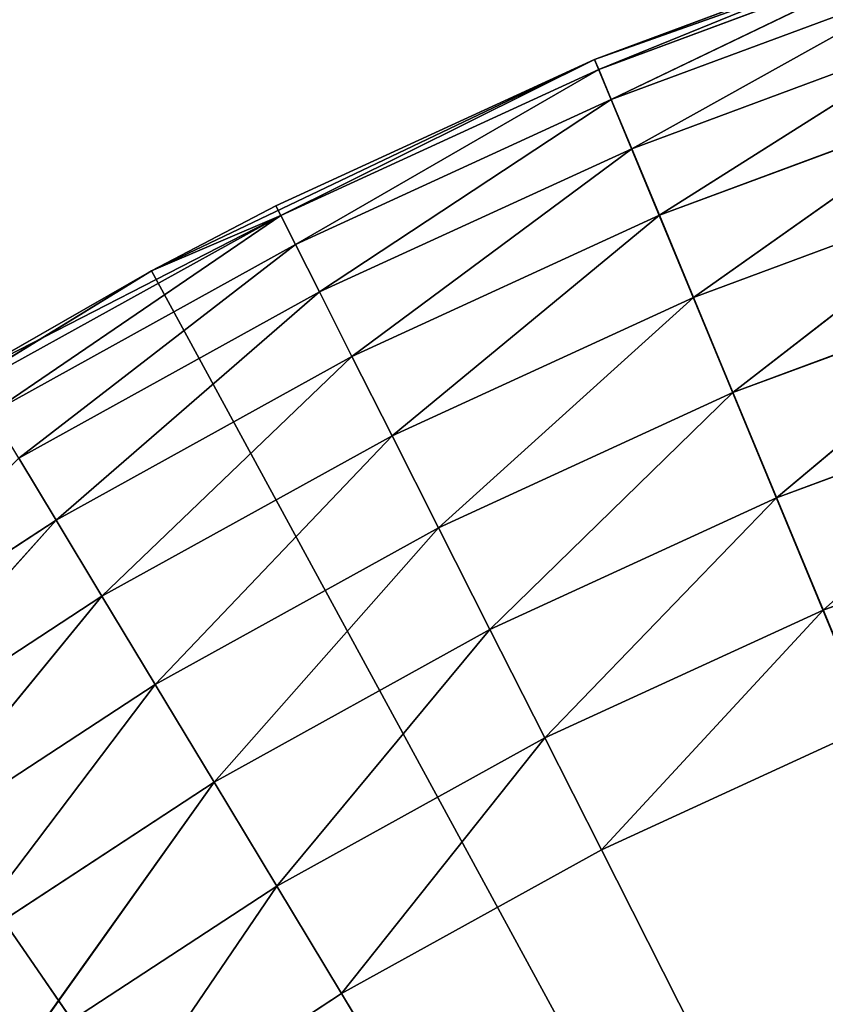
# Model space of a CAD drawing. Extents: x 0.1 to 25.1, y 0 to 8.
# Tile 501 of 582: x 22.802 to 22.913, y 2.645 to 2.782. Entities that reach past the tile are written whole.
import ezdxf

# ---------------------------------------------------------------- set-up
doc = ezdxf.new("R2010")
doc.units = 0
doc.header["$LTSCALE"] = 2.54
doc.layers.get('0').update_dxf_attribs({"color": 13, "linetype": 'CONTINUOUS'})

# ---------------------------------------------------------------- blocks, each defined once
blk = doc.blocks.new('P__KA__AZIENKOWA_DOCIA_25C')
at = {"color": 0}
for p, q in [((22.88128, 2.77608, 29.35), (22.94541, 2.79882, 29.35)), ((22.88128, 2.77608, 29.35), (22.94541, 2.79882, 29.35)), ((22.88128, 2.77608, 29.35), (22.92685, 2.79301, 28.95)), ((22.92685, 2.79301, 28.95), (22.88128, 2.77608, 28.95)), ((22.88128, 2.77608, 29.35), (22.92685, 2.79301, 28.95)), ((22.92685, 2.79301, 28.95), (22.88128, 2.77608, 28.95)), ((22.88186, 2.77468, 28.93264), (22.92685, 2.79301, 28.95)), ((22.88186, 2.77468, 28.93264), (22.92685, 2.79301, 28.95)), ((22.88186, 2.77468, 28.93264), (22.92732, 2.79156, 28.93264)), ((22.88186, 2.77468, 28.93264), (22.92732, 2.79156, 28.93264)), ((22.88359, 2.77051, 28.9158), (22.92732, 2.79156, 28.93264)), ((22.88359, 2.77051, 28.9158), (22.92732, 2.79156, 28.93264)), ((22.88359, 2.77051, 28.9158), (22.92874, 2.78728, 28.9158)), ((22.88359, 2.77051, 28.9158), (22.92874, 2.78728, 28.9158)), ((22.88642, 2.7637, 28.9), (22.92874, 2.78728, 28.9158)), ((22.88642, 2.7637, 28.9), (22.92874, 2.78728, 28.9158)), ((22.88642, 2.7637, 28.9), (22.93104, 2.78028, 28.9)), ((22.88642, 2.7637, 28.9), (22.93104, 2.78028, 28.9)), ((22.89025, 2.75447, 28.88572), (22.93104, 2.78028, 28.9)), ((22.89025, 2.75447, 28.88572), (22.93104, 2.78028, 28.9)), ((22.81989, 2.74676, 29.35), (22.88128, 2.77608, 29.35)), ((22.81989, 2.74676, 29.35), (22.88128, 2.77608, 29.35)), ((22.88128, 2.77608, 29.35), (22.83711, 2.75579, 28.95)), ((22.88128, 2.77608, 29.35), (22.83711, 2.75579, 28.95)), ((22.88128, 2.77608, 28.95), (22.83711, 2.75579, 28.95)), ((22.88128, 2.77608, 28.95), (22.83711, 2.75579, 28.95)), ((22.83779, 2.75444, 28.93264), (22.88128, 2.77608, 28.95)), ((22.83779, 2.75444, 28.93264), (22.88128, 2.77608, 28.95)), ((22.88128, 2.77608, 29.35), (22.88128, 2.77608, 28.95)), ((22.88128, 2.77608, 29.35), (22.88128, 2.77608, 28.95)), ((22.88128, 2.77608, 29.35), (23.13026, 2.17566, 29.35)), ((22.88128, 2.77608, 29.35), (23.13026, 2.17566, 29.35)), ((22.88186, 2.77468, 28.93264), (22.88128, 2.77608, 28.95)), ((22.88186, 2.77468, 28.93264), (22.88128, 2.77608, 28.95)), ((22.83779, 2.75444, 28.93264), (22.88186, 2.77468, 28.93264)), ((22.83779, 2.75444, 28.93264), (22.88186, 2.77468, 28.93264)), ((22.83983, 2.75041, 28.9158), (22.88186, 2.77468, 28.93264)), ((22.83983, 2.75041, 28.9158), (22.88186, 2.77468, 28.93264)), ((22.88359, 2.77051, 28.9158), (22.88186, 2.77468, 28.93264)), ((22.88359, 2.77051, 28.9158), (22.88186, 2.77468, 28.93264)), ((22.83983, 2.75041, 28.9158), (22.88359, 2.77051, 28.9158)), ((22.83983, 2.75041, 28.9158), (22.88359, 2.77051, 28.9158)), ((22.84315, 2.74384, 28.9), (22.88359, 2.77051, 28.9158)), ((22.84315, 2.74384, 28.9), (22.88359, 2.77051, 28.9158)), ((22.88642, 2.7637, 28.9), (22.88359, 2.77051, 28.9158)), ((22.88642, 2.7637, 28.9), (22.88359, 2.77051, 28.9158)), ((22.89025, 2.75447, 28.88572), (22.93417, 2.77079, 28.88572)), ((22.89025, 2.75447, 28.88572), (22.93417, 2.77079, 28.88572)), ((22.89497, 2.74308, 28.87339), (22.93417, 2.77079, 28.88572)), ((22.89497, 2.74308, 28.87339), (22.93417, 2.77079, 28.88572)), ((22.84315, 2.74384, 28.9), (22.88642, 2.7637, 28.9)), ((22.84315, 2.74384, 28.9), (22.88642, 2.7637, 28.9)), ((22.84766, 2.73491, 28.88572), (22.88642, 2.7637, 28.9)), ((22.84766, 2.73491, 28.88572), (22.88642, 2.7637, 28.9)), ((22.89025, 2.75447, 28.88572), (22.88642, 2.7637, 28.9)), ((22.89025, 2.75447, 28.88572), (22.88642, 2.7637, 28.9)), ((22.89497, 2.74308, 28.87339), (22.93803, 2.75908, 28.87339)), ((22.89497, 2.74308, 28.87339), (22.93803, 2.75908, 28.87339)), ((22.90043, 2.72989, 28.8634), (22.93803, 2.75908, 28.87339)), ((22.90043, 2.72989, 28.8634), (22.93803, 2.75908, 28.87339)), ((22.81989, 2.74676, 29.35), (22.83711, 2.75579, 28.95)), ((22.83711, 2.75579, 28.95), (22.81989, 2.74676, 28.95)), ((22.81989, 2.74676, 29.35), (22.83711, 2.75579, 28.95)), ((22.83711, 2.75579, 28.95), (22.81989, 2.74676, 28.95)), ((22.83779, 2.75444, 28.93264), (22.83711, 2.75579, 28.95)), ((22.83779, 2.75444, 28.93264), (22.83711, 2.75579, 28.95)), ((22.79458, 2.73226, 28.95), (22.83779, 2.75444, 28.93264)), ((22.79458, 2.73226, 28.95), (22.83779, 2.75444, 28.93264)), ((22.79536, 2.73096, 28.93264), (22.83779, 2.75444, 28.93264)), ((22.79536, 2.73096, 28.93264), (22.83779, 2.75444, 28.93264)), ((22.79769, 2.7271, 28.9158), (22.83779, 2.75444, 28.93264)), ((22.79769, 2.7271, 28.9158), (22.83779, 2.75444, 28.93264)), ((22.81989, 2.74676, 28.95), (22.83779, 2.75444, 28.93264)), ((22.81989, 2.74676, 28.95), (22.83779, 2.75444, 28.93264)), ((22.83779, 2.75444, 28.93264), (22.83983, 2.75041, 28.9158)), ((22.83779, 2.75444, 28.93264), (22.83983, 2.75041, 28.9158)), ((22.84766, 2.73491, 28.88572), (22.89025, 2.75447, 28.88572)), ((22.84766, 2.73491, 28.88572), (22.89025, 2.75447, 28.88572)), ((22.85322, 2.72391, 28.87339), (22.89025, 2.75447, 28.88572)), ((22.85322, 2.72391, 28.87339), (22.89025, 2.75447, 28.88572)), ((22.89497, 2.74308, 28.87339), (22.89025, 2.75447, 28.88572)), ((22.89497, 2.74308, 28.87339), (22.89025, 2.75447, 28.88572)), ((22.79769, 2.7271, 28.9158), (22.83983, 2.75041, 28.9158)), ((22.79769, 2.7271, 28.9158), (22.83983, 2.75041, 28.9158)), ((22.80149, 2.72079, 28.9), (22.83983, 2.75041, 28.9158)), ((22.80149, 2.72079, 28.9), (22.83983, 2.75041, 28.9158)), ((22.83983, 2.75041, 28.9158), (22.84315, 2.74384, 28.9)), ((22.83983, 2.75041, 28.9158), (22.84315, 2.74384, 28.9)), ((22.76189, 2.71119, 29.35), (22.81989, 2.74676, 29.35)), ((22.76189, 2.71119, 29.35), (22.81989, 2.74676, 29.35)), ((22.81989, 2.74676, 29.35), (22.79458, 2.73226, 28.95)), ((22.81989, 2.74676, 29.35), (22.79458, 2.73226, 28.95)), ((22.81989, 2.74676, 28.95), (22.79458, 2.73226, 28.95)), ((22.81989, 2.74676, 28.95), (22.79458, 2.73226, 28.95)), ((22.81989, 2.74676, 29.35), (22.81989, 2.74676, 28.95)), ((22.81989, 2.74676, 29.35), (22.81989, 2.74676, 28.95)), ((23.13026, 2.17566, 29.35), (22.81989, 2.74676, 29.35)), ((23.13026, 2.17566, 29.35), (22.81989, 2.74676, 29.35)), ((22.90043, 2.72989, 28.8634), (22.9425, 2.74552, 28.8634)), ((22.90043, 2.72989, 28.8634), (22.9425, 2.74552, 28.8634)), ((22.90649, 2.7153, 28.85603), (22.9425, 2.74552, 28.8634)), ((22.90649, 2.7153, 28.85603), (22.9425, 2.74552, 28.8634)), ((22.80149, 2.72079, 28.9), (22.84315, 2.74384, 28.9)), ((22.80149, 2.72079, 28.9), (22.84315, 2.74384, 28.9)), ((22.80666, 2.71223, 28.88572), (22.84315, 2.74384, 28.9)), ((22.80666, 2.71223, 28.88572), (22.84315, 2.74384, 28.9)), ((22.84315, 2.74384, 28.9), (22.84766, 2.73491, 28.88572)), ((22.84315, 2.74384, 28.9), (22.84766, 2.73491, 28.88572)), ((22.85322, 2.72391, 28.87339), (22.89497, 2.74308, 28.87339)), ((22.85322, 2.72391, 28.87339), (22.89497, 2.74308, 28.87339)), ((22.85966, 2.71117, 28.8634), (22.89497, 2.74308, 28.87339)), ((22.85966, 2.71117, 28.8634), (22.89497, 2.74308, 28.87339)), ((22.90043, 2.72989, 28.8634), (22.89497, 2.74308, 28.87339)), ((22.90043, 2.72989, 28.8634), (22.89497, 2.74308, 28.87339)), ((22.80666, 2.71223, 28.88572), (22.84766, 2.73491, 28.88572)), ((22.80666, 2.71223, 28.88572), (22.84766, 2.73491, 28.88572)), ((22.81302, 2.70167, 28.87339), (22.84766, 2.73491, 28.88572)), ((22.81302, 2.70167, 28.87339), (22.84766, 2.73491, 28.88572)), ((22.84766, 2.73491, 28.88572), (22.85322, 2.72391, 28.87339)), ((22.84766, 2.73491, 28.88572), (22.85322, 2.72391, 28.87339)), ((22.90649, 2.7153, 28.85603), (22.94744, 2.73051, 28.85603)), ((22.90649, 2.7153, 28.85603), (22.94744, 2.73051, 28.85603)), ((22.91294, 2.69975, 28.85152), (22.94744, 2.73051, 28.85603)), ((22.91294, 2.69975, 28.85152), (22.94744, 2.73051, 28.85603)), ((22.85966, 2.71117, 28.8634), (22.90043, 2.72989, 28.8634)), ((22.85966, 2.71117, 28.8634), (22.90043, 2.72989, 28.8634)), ((22.86678, 2.69707, 28.85603), (22.90043, 2.72989, 28.8634)), ((22.86678, 2.69707, 28.85603), (22.90043, 2.72989, 28.8634)), ((22.90649, 2.7153, 28.85603), (22.90043, 2.72989, 28.8634)), ((22.90649, 2.7153, 28.85603), (22.90043, 2.72989, 28.8634)), ((22.81302, 2.70167, 28.87339), (22.85322, 2.72391, 28.87339)), ((22.81302, 2.70167, 28.87339), (22.85322, 2.72391, 28.87339)), ((22.8204, 2.68945, 28.8634), (22.85322, 2.72391, 28.87339)), ((22.8204, 2.68945, 28.8634), (22.85322, 2.72391, 28.87339)), ((22.85322, 2.72391, 28.87339), (22.85966, 2.71117, 28.8634)), ((22.85322, 2.72391, 28.87339), (22.85966, 2.71117, 28.8634)), ((22.80666, 2.71223, 28.88572), (22.80149, 2.72079, 28.9)), ((22.80666, 2.71223, 28.88572), (22.80149, 2.72079, 28.9)), ((22.86678, 2.69707, 28.85603), (22.90649, 2.7153, 28.85603)), ((22.86678, 2.69707, 28.85603), (22.90649, 2.7153, 28.85603)), ((22.87438, 2.68204, 28.85152), (22.90649, 2.7153, 28.85603)), ((22.87438, 2.68204, 28.85152), (22.90649, 2.7153, 28.85603)), ((22.91294, 2.69975, 28.85152), (22.90649, 2.7153, 28.85603)), ((22.91294, 2.69975, 28.85152), (22.90649, 2.7153, 28.85603)), ((22.91294, 2.69975, 28.85152), (22.95271, 2.71452, 28.85152)), ((22.91294, 2.69975, 28.85152), (22.95271, 2.71452, 28.85152)), ((22.80666, 2.71223, 28.88572), (22.76746, 2.68655, 28.88572)), ((22.80666, 2.71223, 28.88572), (22.76746, 2.68655, 28.88572)), ((22.80666, 2.71223, 28.88572), (22.7746, 2.6765, 28.87339)), ((22.80666, 2.71223, 28.88572), (22.7746, 2.6765, 28.87339)), ((22.81302, 2.70167, 28.87339), (22.80666, 2.71223, 28.88572)), ((22.81302, 2.70167, 28.87339), (22.80666, 2.71223, 28.88572)), ((22.76189, 2.71119, 29.35), (23.13026, 2.17566, 29.35)), ((22.76189, 2.71119, 29.35), (23.13026, 2.17566, 29.35)), ((22.8204, 2.68945, 28.8634), (22.85966, 2.71117, 28.8634)), ((22.8204, 2.68945, 28.8634), (22.85966, 2.71117, 28.8634)), ((22.82856, 2.67592, 28.85603), (22.85966, 2.71117, 28.8634)), ((22.82856, 2.67592, 28.85603), (22.85966, 2.71117, 28.8634)), ((22.85966, 2.71117, 28.8634), (22.86678, 2.69707, 28.85603)), ((22.85966, 2.71117, 28.8634), (22.86678, 2.69707, 28.85603)), ((22.81302, 2.70167, 28.87339), (22.7746, 2.6765, 28.87339)), ((22.81302, 2.70167, 28.87339), (22.7746, 2.6765, 28.87339)), ((22.81302, 2.70167, 28.87339), (22.78287, 2.66485, 28.8634)), ((22.81302, 2.70167, 28.87339), (22.78287, 2.66485, 28.8634)), ((22.8204, 2.68945, 28.8634), (22.81302, 2.70167, 28.87339)), ((22.8204, 2.68945, 28.8634), (22.81302, 2.70167, 28.87339)), ((22.87438, 2.68204, 28.85152), (22.91294, 2.69975, 28.85152)), ((22.87438, 2.68204, 28.85152), (22.91294, 2.69975, 28.85152)), ((22.88221, 2.66654, 28.85), (22.91294, 2.69975, 28.85152)), ((22.88221, 2.66654, 28.85), (22.91294, 2.69975, 28.85152)), ((22.91959, 2.68371, 28.85), (22.91294, 2.69975, 28.85152)), ((22.91959, 2.68371, 28.85), (22.91294, 2.69975, 28.85152)), ((22.82856, 2.67592, 28.85603), (22.86678, 2.69707, 28.85603)), ((22.82856, 2.67592, 28.85603), (22.86678, 2.69707, 28.85603)), ((22.83725, 2.6615, 28.85152), (22.86678, 2.69707, 28.85603)), ((22.83725, 2.6615, 28.85152), (22.86678, 2.69707, 28.85603)), ((22.86678, 2.69707, 28.85603), (22.87438, 2.68204, 28.85152)), ((22.86678, 2.69707, 28.85603), (22.87438, 2.68204, 28.85152)), ((22.8204, 2.68945, 28.8634), (22.78287, 2.66485, 28.8634)), ((22.8204, 2.68945, 28.8634), (22.78287, 2.66485, 28.8634)), ((22.8204, 2.68945, 28.8634), (22.79202, 2.65197, 28.85603)), ((22.8204, 2.68945, 28.8634), (22.79202, 2.65197, 28.85603)), ((22.82856, 2.67592, 28.85603), (22.8204, 2.68945, 28.8634)), ((22.82856, 2.67592, 28.85603), (22.8204, 2.68945, 28.8634)), ((22.88221, 2.66654, 28.85), (22.91959, 2.68371, 28.85)), ((22.88221, 2.66654, 28.85), (22.91959, 2.68371, 28.85)), ((22.83725, 2.6615, 28.85152), (22.87438, 2.68204, 28.85152)), ((22.83725, 2.6615, 28.85152), (22.87438, 2.68204, 28.85152)), ((22.84622, 2.64663, 28.85), (22.87438, 2.68204, 28.85152)), ((22.84622, 2.64663, 28.85), (22.87438, 2.68204, 28.85152)), ((22.87438, 2.68204, 28.85152), (22.88221, 2.66654, 28.85)), ((22.87438, 2.68204, 28.85152), (22.88221, 2.66654, 28.85)), ((22.82856, 2.67592, 28.85603), (22.79202, 2.65197, 28.85603)), ((22.82856, 2.67592, 28.85603), (22.79202, 2.65197, 28.85603)), ((22.82856, 2.67592, 28.85603), (22.80176, 2.63825, 28.85152)), ((22.82856, 2.67592, 28.85603), (22.80176, 2.63825, 28.85152)), ((22.83725, 2.6615, 28.85152), (22.82856, 2.67592, 28.85603)), ((22.83725, 2.6615, 28.85152), (22.82856, 2.67592, 28.85603)), ((22.84622, 2.64663, 28.85), (22.88221, 2.66654, 28.85)), ((22.84622, 2.64663, 28.85), (22.88221, 2.66654, 28.85)), ((22.88221, 2.66654, 28.85), (23.13026, 2.17566, 28.85)), ((22.88221, 2.66654, 28.85), (23.13026, 2.17566, 28.85)), ((22.83725, 2.6615, 28.85152), (22.80176, 2.63825, 28.85152)), ((22.83725, 2.6615, 28.85152), (22.80176, 2.63825, 28.85152)), ((22.83725, 2.6615, 28.85152), (22.81182, 2.62409, 28.85)), ((22.83725, 2.6615, 28.85152), (22.81182, 2.62409, 28.85)), ((22.84622, 2.64663, 28.85), (22.83725, 2.6615, 28.85152)), ((22.84622, 2.64663, 28.85), (22.83725, 2.6615, 28.85152)), ((22.81182, 2.62409, 28.85), (22.84622, 2.64663, 28.85)), ((22.81182, 2.62409, 28.85), (22.84622, 2.64663, 28.85)), ((23.13026, 2.17566, 28.85), (22.84622, 2.64663, 28.85)), ((23.13026, 2.17566, 28.85), (22.84622, 2.64663, 28.85))]:
    blk.add_line(p, q, dxfattribs=at)
mesh = blk.add_polyface(dxfattribs=at)
corners = [(25.13026, 0.32566, 20.5), (0.13026, 0.32566, 20.5), (0.63026, 8.02566, 20.5)]
mesh.append_faces([[corners[k] for k in face] for face in [(0, 1, 2)]], dxfattribs={"color": 0})
mesh = blk.add_polyface(dxfattribs=at)
corners = [(24.63026, 8.02566, 20.65), (0.63026, 8.02566, 20.65), (0.13026, 0.32566, 20.65)]
mesh.append_faces([[corners[k] for k in face] for face in [(0, 1, 2)]], dxfattribs={"color": 0})
mesh = blk.add_polyface(dxfattribs=at)
corners = [(25.13026, 0.32566, 20.65), (24.63026, 8.02566, 20.65), (0.13026, 0.32566, 20.65)]
mesh.append_faces([[corners[k] for k in face] for face in [(0, 1, 2)]], dxfattribs={"color": 0})
mesh = blk.add_polyface(dxfattribs=at)
corners = [(25.13026, 0.32566, 20.5), (0.63026, 8.02566, 20.5), (24.63026, 8.02566, 20.5)]
mesh.append_faces([[corners[k] for k in face] for face in [(0, 1, 2)]], dxfattribs={"color": 0})
mesh = blk.add_polyface(dxfattribs=at)
corners = [(22.86215, 2.40063, 29.5), (0.63026, 4.02566, 29.5), (22.82716, 2.35066, 29.5)]
mesh.append_faces([[corners[k] for k in face] for face in [(0, 1, 2)]], dxfattribs={"color": 0})
mesh = blk.add_polyface(dxfattribs=at)
corners = [(22.82716, 2.35066, 29.5), (0.63026, 4.02566, 29.5), (22.80137, 2.29536, 29.5)]
mesh.append_faces([[corners[k] for k in face] for face in [(0, 1, 2)]], dxfattribs={"color": 0})
mesh = blk.add_polyface(dxfattribs=at)
corners = [(22.90529, 2.44377, 29.5), (0.63026, 4.02566, 29.5), (22.86215, 2.40063, 29.5)]
mesh.append_faces([[corners[k] for k in face] for face in [(0, 1, 2)]], dxfattribs={"color": 0})
mesh = blk.add_polyface(dxfattribs=at)
corners = [(22.95526, 2.47876, 29.5), (0.63026, 4.02566, 29.5), (22.90529, 2.44377, 29.5)]
mesh.append_faces([[corners[k] for k in face] for face in [(0, 1, 2)]], dxfattribs={"color": 0})
mesh = blk.add_polyface(dxfattribs=at)
corners = [(24.63026, 4.02566, 29.5), (0.63026, 4.02566, 29.5), (22.95526, 2.47876, 29.5)]
mesh.append_faces([[corners[k] for k in face] for face in [(0, 1, 2)]], dxfattribs={"color": 0})
mesh = blk.add_polyface(dxfattribs=at)
corners = [(22.82716, 2.35066, 29.35), (22.80137, 2.29536, 29.35), (0.63026, 4.02566, 29.35)]
mesh.append_faces([[corners[k] for k in face] for face in [(0, 1, 2)]], dxfattribs={"color": 0})
mesh = blk.add_polyface(dxfattribs=at)
corners = [(24.63026, 4.02566, 29.35), (23.06949, 2.52034, 29.35), (0.63026, 4.02566, 29.35)]
mesh.append_faces([[corners[k] for k in face] for face in [(0, 1, 2)]], dxfattribs={"color": 0})
mesh = blk.add_polyface(dxfattribs=at)
corners = [(23.06949, 2.52034, 29.35), (23.01056, 2.50455, 29.35), (0.63026, 4.02566, 29.35)]
mesh.append_faces([[corners[k] for k in face] for face in [(0, 1, 2)]], dxfattribs={"color": 0})
mesh = blk.add_polyface(dxfattribs=at)
corners = [(23.01056, 2.50455, 29.35), (22.95526, 2.47876, 29.35), (0.63026, 4.02566, 29.35)]
mesh.append_faces([[corners[k] for k in face] for face in [(0, 1, 2)]], dxfattribs={"color": 0})
mesh = blk.add_polyface(dxfattribs=at)
corners = [(22.95526, 2.47876, 29.35), (22.90529, 2.44377, 29.35), (0.63026, 4.02566, 29.35)]
mesh.append_faces([[corners[k] for k in face] for face in [(0, 1, 2)]], dxfattribs={"color": 0})
mesh = blk.add_polyface(dxfattribs=at)
corners = [(22.90529, 2.44377, 29.35), (22.86215, 2.40063, 29.35), (0.63026, 4.02566, 29.35)]
mesh.append_faces([[corners[k] for k in face] for face in [(0, 1, 2)]], dxfattribs={"color": 0})
mesh = blk.add_polyface(dxfattribs=at)
corners = [(22.86215, 2.40063, 29.35), (22.82716, 2.35066, 29.35), (0.63026, 4.02566, 29.35)]
mesh.append_faces([[corners[k] for k in face] for face in [(0, 1, 2)]], dxfattribs={"color": 0})
mesh = blk.add_polyface(dxfattribs=at)
corners = [(22.94541, 2.79882, 29.35), (22.92685, 2.79301, 28.95), (22.88128, 2.77608, 29.35)]
mesh.append_faces([[corners[k] for k in face] for face in [(0, 1, 2)]], dxfattribs={"color": 0})
mesh = blk.add_polyface(dxfattribs=at)
corners = [(23.13026, 2.17566, 29.35), (22.94541, 2.79882, 29.35), (22.88128, 2.77608, 29.35)]
mesh.append_faces([[corners[k] for k in face] for face in [(0, 1, 2)]], dxfattribs={"color": 0})
mesh = blk.add_polyface(dxfattribs=at)
corners = [(22.88128, 2.77608, 29.35), (22.92685, 2.79301, 28.95), (22.88128, 2.77608, 28.95)]
mesh.append_faces([[corners[k] for k in face] for face in [(0, 1, 2)]], dxfattribs={"color": 0})
mesh = blk.add_polyface(dxfattribs=at)
corners = [(22.92685, 2.79301, 28.95), (22.88186, 2.77468, 28.93264), (22.88128, 2.77608, 28.95)]
mesh.append_faces([[corners[k] for k in face] for face in [(0, 1, 2)]], dxfattribs={"color": 0})
mesh = blk.add_polyface(dxfattribs=at)
corners = [(22.92685, 2.79301, 28.95), (22.92732, 2.79156, 28.93264), (22.88186, 2.77468, 28.93264)]
mesh.append_faces([[corners[k] for k in face] for face in [(0, 1, 2)]], dxfattribs={"color": 0})
mesh = blk.add_polyface(dxfattribs=at)
corners = [(22.92732, 2.79156, 28.93264), (22.88359, 2.77051, 28.9158), (22.88186, 2.77468, 28.93264)]
mesh.append_faces([[corners[k] for k in face] for face in [(0, 1, 2)]], dxfattribs={"color": 0})
mesh = blk.add_polyface(dxfattribs=at)
corners = [(22.92732, 2.79156, 28.93264), (22.92874, 2.78728, 28.9158), (22.88359, 2.77051, 28.9158)]
mesh.append_faces([[corners[k] for k in face] for face in [(0, 1, 2)]], dxfattribs={"color": 0})
mesh = blk.add_polyface(dxfattribs=at)
corners = [(22.92874, 2.78728, 28.9158), (22.88642, 2.7637, 28.9), (22.88359, 2.77051, 28.9158)]
mesh.append_faces([[corners[k] for k in face] for face in [(0, 1, 2)]], dxfattribs={"color": 0})
mesh = blk.add_polyface(dxfattribs=at)
corners = [(22.92874, 2.78728, 28.9158), (22.93104, 2.78028, 28.9), (22.88642, 2.7637, 28.9)]
mesh.append_faces([[corners[k] for k in face] for face in [(0, 1, 2)]], dxfattribs={"color": 0})
mesh = blk.add_polyface(dxfattribs=at)
corners = [(22.93104, 2.78028, 28.9), (22.89025, 2.75447, 28.88572), (22.88642, 2.7637, 28.9)]
mesh.append_faces([[corners[k] for k in face] for face in [(0, 1, 2)]], dxfattribs={"color": 0})
mesh = blk.add_polyface(dxfattribs=at)
corners = [(22.93104, 2.78028, 28.9), (22.93417, 2.77079, 28.88572), (22.89025, 2.75447, 28.88572)]
mesh.append_faces([[corners[k] for k in face] for face in [(0, 1, 2)]], dxfattribs={"color": 0})
mesh = blk.add_polyface(dxfattribs=at)
corners = [(22.88128, 2.77608, 29.35), (22.83711, 2.75579, 28.95), (22.81989, 2.74676, 29.35)]
mesh.append_faces([[corners[k] for k in face] for face in [(0, 1, 2)]], dxfattribs={"color": 0})
mesh = blk.add_polyface(dxfattribs=at)
corners = [(23.13026, 2.17566, 29.35), (22.88128, 2.77608, 29.35), (22.81989, 2.74676, 29.35)]
mesh.append_faces([[corners[k] for k in face] for face in [(0, 1, 2)]], dxfattribs={"color": 0})
mesh = blk.add_polyface(dxfattribs=at)
corners = [(22.88128, 2.77608, 29.35), (22.88128, 2.77608, 28.95), (22.83711, 2.75579, 28.95)]
mesh.append_faces([[corners[k] for k in face] for face in [(0, 1, 2)]], dxfattribs={"color": 0})
mesh = blk.add_polyface(dxfattribs=at)
corners = [(22.88128, 2.77608, 28.95), (22.83779, 2.75444, 28.93264), (22.83711, 2.75579, 28.95)]
mesh.append_faces([[corners[k] for k in face] for face in [(0, 1, 2)]], dxfattribs={"color": 0})
mesh = blk.add_polyface(dxfattribs=at)
corners = [(22.88128, 2.77608, 28.95), (22.88186, 2.77468, 28.93264), (22.83779, 2.75444, 28.93264)]
mesh.append_faces([[corners[k] for k in face] for face in [(0, 1, 2)]], dxfattribs={"color": 0})
mesh = blk.add_polyface(dxfattribs=at)
corners = [(22.88186, 2.77468, 28.93264), (22.83983, 2.75041, 28.9158), (22.83779, 2.75444, 28.93264)]
mesh.append_faces([[corners[k] for k in face] for face in [(0, 1, 2)]], dxfattribs={"color": 0})
mesh = blk.add_polyface(dxfattribs=at)
corners = [(22.88186, 2.77468, 28.93264), (22.88359, 2.77051, 28.9158), (22.83983, 2.75041, 28.9158)]
mesh.append_faces([[corners[k] for k in face] for face in [(0, 1, 2)]], dxfattribs={"color": 0})
mesh = blk.add_polyface(dxfattribs=at)
corners = [(22.88359, 2.77051, 28.9158), (22.84315, 2.74384, 28.9), (22.83983, 2.75041, 28.9158)]
mesh.append_faces([[corners[k] for k in face] for face in [(0, 1, 2)]], dxfattribs={"color": 0})
mesh = blk.add_polyface(dxfattribs=at)
corners = [(22.88359, 2.77051, 28.9158), (22.88642, 2.7637, 28.9), (22.84315, 2.74384, 28.9)]
mesh.append_faces([[corners[k] for k in face] for face in [(0, 1, 2)]], dxfattribs={"color": 0})
mesh = blk.add_polyface(dxfattribs=at)
corners = [(22.93417, 2.77079, 28.88572), (22.89497, 2.74308, 28.87339), (22.89025, 2.75447, 28.88572)]
mesh.append_faces([[corners[k] for k in face] for face in [(0, 1, 2)]], dxfattribs={"color": 0})
mesh = blk.add_polyface(dxfattribs=at)
corners = [(22.93803, 2.75908, 28.87339), (22.89497, 2.74308, 28.87339), (22.93417, 2.77079, 28.88572)]
mesh.append_faces([[corners[k] for k in face] for face in [(0, 1, 2)]], dxfattribs={"color": 0})
mesh = blk.add_polyface(dxfattribs=at)
corners = [(22.88642, 2.7637, 28.9), (22.84766, 2.73491, 28.88572), (22.84315, 2.74384, 28.9)]
mesh.append_faces([[corners[k] for k in face] for face in [(0, 1, 2)]], dxfattribs={"color": 0})
mesh = blk.add_polyface(dxfattribs=at)
corners = [(22.88642, 2.7637, 28.9), (22.89025, 2.75447, 28.88572), (22.84766, 2.73491, 28.88572)]
mesh.append_faces([[corners[k] for k in face] for face in [(0, 1, 2)]], dxfattribs={"color": 0})
mesh = blk.add_polyface(dxfattribs=at)
corners = [(22.93803, 2.75908, 28.87339), (22.90043, 2.72989, 28.8634), (22.89497, 2.74308, 28.87339)]
mesh.append_faces([[corners[k] for k in face] for face in [(0, 1, 2)]], dxfattribs={"color": 0})
mesh = blk.add_polyface(dxfattribs=at)
corners = [(22.9425, 2.74552, 28.8634), (22.90043, 2.72989, 28.8634), (22.93803, 2.75908, 28.87339)]
mesh.append_faces([[corners[k] for k in face] for face in [(0, 1, 2)]], dxfattribs={"color": 0})
mesh = blk.add_polyface(dxfattribs=at)
corners = [(22.81989, 2.74676, 29.35), (22.83711, 2.75579, 28.95), (22.81989, 2.74676, 28.95)]
mesh.append_faces([[corners[k] for k in face] for face in [(0, 1, 2)]], dxfattribs={"color": 0})
mesh = blk.add_polyface(dxfattribs=at)
corners = [(22.83711, 2.75579, 28.95), (22.83779, 2.75444, 28.93264), (22.81989, 2.74676, 28.95)]
mesh.append_faces([[corners[k] for k in face] for face in [(0, 1, 2)]], dxfattribs={"color": 0})
mesh = blk.add_polyface(dxfattribs=at)
corners = [(22.79458, 2.73226, 28.95), (22.83779, 2.75444, 28.93264), (22.79536, 2.73096, 28.93264)]
mesh.append_faces([[corners[k] for k in face] for face in [(0, 1, 2)]], dxfattribs={"color": 0})
mesh = blk.add_polyface(dxfattribs=at)
corners = [(22.81989, 2.74676, 28.95), (22.83779, 2.75444, 28.93264), (22.79458, 2.73226, 28.95)]
mesh.append_faces([[corners[k] for k in face] for face in [(0, 1, 2)]], dxfattribs={"color": 0})
mesh = blk.add_polyface(dxfattribs=at)
corners = [(22.83779, 2.75444, 28.93264), (22.79769, 2.7271, 28.9158), (22.79536, 2.73096, 28.93264)]
mesh.append_faces([[corners[k] for k in face] for face in [(0, 1, 2)]], dxfattribs={"color": 0})
mesh = blk.add_polyface(dxfattribs=at)
corners = [(22.83779, 2.75444, 28.93264), (22.83983, 2.75041, 28.9158), (22.79769, 2.7271, 28.9158)]
mesh.append_faces([[corners[k] for k in face] for face in [(0, 1, 2)]], dxfattribs={"color": 0})
mesh = blk.add_polyface(dxfattribs=at)
corners = [(22.89025, 2.75447, 28.88572), (22.85322, 2.72391, 28.87339), (22.84766, 2.73491, 28.88572)]
mesh.append_faces([[corners[k] for k in face] for face in [(0, 1, 2)]], dxfattribs={"color": 0})
mesh = blk.add_polyface(dxfattribs=at)
corners = [(22.89497, 2.74308, 28.87339), (22.85322, 2.72391, 28.87339), (22.89025, 2.75447, 28.88572)]
mesh.append_faces([[corners[k] for k in face] for face in [(0, 1, 2)]], dxfattribs={"color": 0})
mesh = blk.add_polyface(dxfattribs=at)
corners = [(22.83983, 2.75041, 28.9158), (22.80149, 2.72079, 28.9), (22.79769, 2.7271, 28.9158)]
mesh.append_faces([[corners[k] for k in face] for face in [(0, 1, 2)]], dxfattribs={"color": 0})
mesh = blk.add_polyface(dxfattribs=at)
corners = [(22.83983, 2.75041, 28.9158), (22.84315, 2.74384, 28.9), (22.80149, 2.72079, 28.9)]
mesh.append_faces([[corners[k] for k in face] for face in [(0, 1, 2)]], dxfattribs={"color": 0})
mesh = blk.add_polyface(dxfattribs=at)
corners = [(22.81989, 2.74676, 29.35), (22.79458, 2.73226, 28.95), (22.76189, 2.71119, 29.35)]
mesh.append_faces([[corners[k] for k in face] for face in [(0, 1, 2)]], dxfattribs={"color": 0})
mesh = blk.add_polyface(dxfattribs=at)
corners = [(23.13026, 2.17566, 29.35), (22.81989, 2.74676, 29.35), (22.76189, 2.71119, 29.35)]
mesh.append_faces([[corners[k] for k in face] for face in [(0, 1, 2)]], dxfattribs={"color": 0})
mesh = blk.add_polyface(dxfattribs=at)
corners = [(22.81989, 2.74676, 29.35), (22.81989, 2.74676, 28.95), (22.79458, 2.73226, 28.95)]
mesh.append_faces([[corners[k] for k in face] for face in [(0, 1, 2)]], dxfattribs={"color": 0})
mesh = blk.add_polyface(dxfattribs=at)
corners = [(22.9425, 2.74552, 28.8634), (22.90649, 2.7153, 28.85603), (22.90043, 2.72989, 28.8634)]
mesh.append_faces([[corners[k] for k in face] for face in [(0, 1, 2)]], dxfattribs={"color": 0})
mesh = blk.add_polyface(dxfattribs=at)
corners = [(22.94744, 2.73051, 28.85603), (22.90649, 2.7153, 28.85603), (22.9425, 2.74552, 28.8634)]
mesh.append_faces([[corners[k] for k in face] for face in [(0, 1, 2)]], dxfattribs={"color": 0})
mesh = blk.add_polyface(dxfattribs=at)
corners = [(22.84315, 2.74384, 28.9), (22.80666, 2.71223, 28.88572), (22.80149, 2.72079, 28.9)]
mesh.append_faces([[corners[k] for k in face] for face in [(0, 1, 2)]], dxfattribs={"color": 0})
mesh = blk.add_polyface(dxfattribs=at)
corners = [(22.84315, 2.74384, 28.9), (22.84766, 2.73491, 28.88572), (22.80666, 2.71223, 28.88572)]
mesh.append_faces([[corners[k] for k in face] for face in [(0, 1, 2)]], dxfattribs={"color": 0})
mesh = blk.add_polyface(dxfattribs=at)
corners = [(22.89497, 2.74308, 28.87339), (22.85966, 2.71117, 28.8634), (22.85322, 2.72391, 28.87339)]
mesh.append_faces([[corners[k] for k in face] for face in [(0, 1, 2)]], dxfattribs={"color": 0})
mesh = blk.add_polyface(dxfattribs=at)
corners = [(22.90043, 2.72989, 28.8634), (22.85966, 2.71117, 28.8634), (22.89497, 2.74308, 28.87339)]
mesh.append_faces([[corners[k] for k in face] for face in [(0, 1, 2)]], dxfattribs={"color": 0})
mesh = blk.add_polyface(dxfattribs=at)
corners = [(22.84766, 2.73491, 28.88572), (22.81302, 2.70167, 28.87339), (22.80666, 2.71223, 28.88572)]
mesh.append_faces([[corners[k] for k in face] for face in [(0, 1, 2)]], dxfattribs={"color": 0})
mesh = blk.add_polyface(dxfattribs=at)
corners = [(22.85322, 2.72391, 28.87339), (22.81302, 2.70167, 28.87339), (22.84766, 2.73491, 28.88572)]
mesh.append_faces([[corners[k] for k in face] for face in [(0, 1, 2)]], dxfattribs={"color": 0})
mesh = blk.add_polyface(dxfattribs=at)
corners = [(22.94744, 2.73051, 28.85603), (22.91294, 2.69975, 28.85152), (22.90649, 2.7153, 28.85603)]
mesh.append_faces([[corners[k] for k in face] for face in [(0, 1, 2)]], dxfattribs={"color": 0})
mesh = blk.add_polyface(dxfattribs=at)
corners = [(22.95271, 2.71452, 28.85152), (22.91294, 2.69975, 28.85152), (22.94744, 2.73051, 28.85603)]
mesh.append_faces([[corners[k] for k in face] for face in [(0, 1, 2)]], dxfattribs={"color": 0})
mesh = blk.add_polyface(dxfattribs=at)
corners = [(22.90043, 2.72989, 28.8634), (22.86678, 2.69707, 28.85603), (22.85966, 2.71117, 28.8634)]
mesh.append_faces([[corners[k] for k in face] for face in [(0, 1, 2)]], dxfattribs={"color": 0})
mesh = blk.add_polyface(dxfattribs=at)
corners = [(22.90649, 2.7153, 28.85603), (22.86678, 2.69707, 28.85603), (22.90043, 2.72989, 28.8634)]
mesh.append_faces([[corners[k] for k in face] for face in [(0, 1, 2)]], dxfattribs={"color": 0})
mesh = blk.add_polyface(dxfattribs=at)
corners = [(22.85322, 2.72391, 28.87339), (22.8204, 2.68945, 28.8634), (22.81302, 2.70167, 28.87339)]
mesh.append_faces([[corners[k] for k in face] for face in [(0, 1, 2)]], dxfattribs={"color": 0})
mesh = blk.add_polyface(dxfattribs=at)
corners = [(22.85966, 2.71117, 28.8634), (22.8204, 2.68945, 28.8634), (22.85322, 2.72391, 28.87339)]
mesh.append_faces([[corners[k] for k in face] for face in [(0, 1, 2)]], dxfattribs={"color": 0})
mesh = blk.add_polyface(dxfattribs=at)
corners = [(22.80149, 2.72079, 28.9), (22.80666, 2.71223, 28.88572), (22.76746, 2.68655, 28.88572)]
mesh.append_faces([[corners[k] for k in face] for face in [(0, 1, 2)]], dxfattribs={"color": 0})
mesh = blk.add_polyface(dxfattribs=at)
corners = [(22.90649, 2.7153, 28.85603), (22.87438, 2.68204, 28.85152), (22.86678, 2.69707, 28.85603)]
mesh.append_faces([[corners[k] for k in face] for face in [(0, 1, 2)]], dxfattribs={"color": 0})
mesh = blk.add_polyface(dxfattribs=at)
corners = [(22.91294, 2.69975, 28.85152), (22.87438, 2.68204, 28.85152), (22.90649, 2.7153, 28.85603)]
mesh.append_faces([[corners[k] for k in face] for face in [(0, 1, 2)]], dxfattribs={"color": 0})
mesh = blk.add_polyface(dxfattribs=at)
corners = [(22.95271, 2.71452, 28.85152), (22.91959, 2.68371, 28.85), (22.91294, 2.69975, 28.85152)]
mesh.append_faces([[corners[k] for k in face] for face in [(0, 1, 2)]], dxfattribs={"color": 0})
mesh = blk.add_polyface(dxfattribs=at)
corners = [(22.80666, 2.71223, 28.88572), (22.7746, 2.6765, 28.87339), (22.76746, 2.68655, 28.88572)]
mesh.append_faces([[corners[k] for k in face] for face in [(0, 1, 2)]], dxfattribs={"color": 0})
mesh = blk.add_polyface(dxfattribs=at)
corners = [(22.81302, 2.70167, 28.87339), (22.7746, 2.6765, 28.87339), (22.80666, 2.71223, 28.88572)]
mesh.append_faces([[corners[k] for k in face] for face in [(0, 1, 2)]], dxfattribs={"color": 0})
mesh = blk.add_polyface(dxfattribs=at)
corners = [(23.13026, 2.17566, 29.35), (22.76189, 2.71119, 29.35), (22.70793, 2.66975, 29.35)]
mesh.append_faces([[corners[k] for k in face] for face in [(0, 1, 2)]], dxfattribs={"color": 0})
mesh = blk.add_polyface(dxfattribs=at)
corners = [(22.85966, 2.71117, 28.8634), (22.82856, 2.67592, 28.85603), (22.8204, 2.68945, 28.8634)]
mesh.append_faces([[corners[k] for k in face] for face in [(0, 1, 2)]], dxfattribs={"color": 0})
mesh = blk.add_polyface(dxfattribs=at)
corners = [(22.86678, 2.69707, 28.85603), (22.82856, 2.67592, 28.85603), (22.85966, 2.71117, 28.8634)]
mesh.append_faces([[corners[k] for k in face] for face in [(0, 1, 2)]], dxfattribs={"color": 0})
mesh = blk.add_polyface(dxfattribs=at)
corners = [(22.81302, 2.70167, 28.87339), (22.78287, 2.66485, 28.8634), (22.7746, 2.6765, 28.87339)]
mesh.append_faces([[corners[k] for k in face] for face in [(0, 1, 2)]], dxfattribs={"color": 0})
mesh = blk.add_polyface(dxfattribs=at)
corners = [(22.8204, 2.68945, 28.8634), (22.78287, 2.66485, 28.8634), (22.81302, 2.70167, 28.87339)]
mesh.append_faces([[corners[k] for k in face] for face in [(0, 1, 2)]], dxfattribs={"color": 0})
mesh = blk.add_polyface(dxfattribs=at)
corners = [(22.91294, 2.69975, 28.85152), (22.88221, 2.66654, 28.85), (22.87438, 2.68204, 28.85152)]
mesh.append_faces([[corners[k] for k in face] for face in [(0, 1, 2)]], dxfattribs={"color": 0})
mesh = blk.add_polyface(dxfattribs=at)
corners = [(22.91959, 2.68371, 28.85), (22.88221, 2.66654, 28.85), (22.91294, 2.69975, 28.85152)]
mesh.append_faces([[corners[k] for k in face] for face in [(0, 1, 2)]], dxfattribs={"color": 0})
mesh = blk.add_polyface(dxfattribs=at)
corners = [(22.86678, 2.69707, 28.85603), (22.83725, 2.6615, 28.85152), (22.82856, 2.67592, 28.85603)]
mesh.append_faces([[corners[k] for k in face] for face in [(0, 1, 2)]], dxfattribs={"color": 0})
mesh = blk.add_polyface(dxfattribs=at)
corners = [(22.87438, 2.68204, 28.85152), (22.83725, 2.6615, 28.85152), (22.86678, 2.69707, 28.85603)]
mesh.append_faces([[corners[k] for k in face] for face in [(0, 1, 2)]], dxfattribs={"color": 0})
mesh = blk.add_polyface(dxfattribs=at)
corners = [(22.8204, 2.68945, 28.8634), (22.79202, 2.65197, 28.85603), (22.78287, 2.66485, 28.8634)]
mesh.append_faces([[corners[k] for k in face] for face in [(0, 1, 2)]], dxfattribs={"color": 0})
mesh = blk.add_polyface(dxfattribs=at)
corners = [(22.82856, 2.67592, 28.85603), (22.79202, 2.65197, 28.85603), (22.8204, 2.68945, 28.8634)]
mesh.append_faces([[corners[k] for k in face] for face in [(0, 1, 2)]], dxfattribs={"color": 0})
mesh = blk.add_polyface(dxfattribs=at)
corners = [(23.13026, 2.17566, 28.85), (22.88221, 2.66654, 28.85), (22.91959, 2.68371, 28.85)]
mesh.append_faces([[corners[k] for k in face] for face in [(0, 1, 2)]], dxfattribs={"color": 0})
mesh = blk.add_polyface(dxfattribs=at)
corners = [(22.87438, 2.68204, 28.85152), (22.84622, 2.64663, 28.85), (22.83725, 2.6615, 28.85152)]
mesh.append_faces([[corners[k] for k in face] for face in [(0, 1, 2)]], dxfattribs={"color": 0})
mesh = blk.add_polyface(dxfattribs=at)
corners = [(22.88221, 2.66654, 28.85), (22.84622, 2.64663, 28.85), (22.87438, 2.68204, 28.85152)]
mesh.append_faces([[corners[k] for k in face] for face in [(0, 1, 2)]], dxfattribs={"color": 0})
mesh = blk.add_polyface(dxfattribs=at)
corners = [(22.82856, 2.67592, 28.85603), (22.80176, 2.63825, 28.85152), (22.79202, 2.65197, 28.85603)]
mesh.append_faces([[corners[k] for k in face] for face in [(0, 1, 2)]], dxfattribs={"color": 0})
mesh = blk.add_polyface(dxfattribs=at)
corners = [(22.83725, 2.6615, 28.85152), (22.80176, 2.63825, 28.85152), (22.82856, 2.67592, 28.85603)]
mesh.append_faces([[corners[k] for k in face] for face in [(0, 1, 2)]], dxfattribs={"color": 0})
mesh = blk.add_polyface(dxfattribs=at)
corners = [(23.13026, 2.17566, 29.35), (22.70793, 2.66975, 29.35), (22.65859, 2.6229, 29.35)]
mesh.append_faces([[corners[k] for k in face] for face in [(0, 1, 2)]], dxfattribs={"color": 0})
mesh = blk.add_polyface(dxfattribs=at)
corners = [(23.13026, 2.17566, 28.85), (22.84622, 2.64663, 28.85), (22.88221, 2.66654, 28.85)]
mesh.append_faces([[corners[k] for k in face] for face in [(0, 1, 2)]], dxfattribs={"color": 0})
mesh = blk.add_polyface(dxfattribs=at)
corners = [(22.83725, 2.6615, 28.85152), (22.81182, 2.62409, 28.85), (22.80176, 2.63825, 28.85152)]
mesh.append_faces([[corners[k] for k in face] for face in [(0, 1, 2)]], dxfattribs={"color": 0})
mesh = blk.add_polyface(dxfattribs=at)
corners = [(22.84622, 2.64663, 28.85), (22.81182, 2.62409, 28.85), (22.83725, 2.6615, 28.85152)]
mesh.append_faces([[corners[k] for k in face] for face in [(0, 1, 2)]], dxfattribs={"color": 0})
mesh = blk.add_polyface(dxfattribs=at)
corners = [(22.80176, 2.63825, 28.85152), (22.76811, 2.6124, 28.85152), (22.79202, 2.65197, 28.85603)]
mesh.append_faces([[corners[k] for k in face] for face in [(0, 1, 2)]], dxfattribs={"color": 0})
mesh = blk.add_polyface(dxfattribs=at)
corners = [(23.13026, 2.17566, 28.85), (22.81182, 2.62409, 28.85), (22.84622, 2.64663, 28.85)]
mesh.append_faces([[corners[k] for k in face] for face in [(0, 1, 2)]], dxfattribs={"color": 0})

msp = doc.modelspace()

# ---------------------------------------------------------------- block references
at = {"color": 0}
msp.add_blockref('P__KA__AZIENKOWA_DOCIA_25C', (0, 0), dxfattribs=at)

doc.saveas('drawing.dxf')
